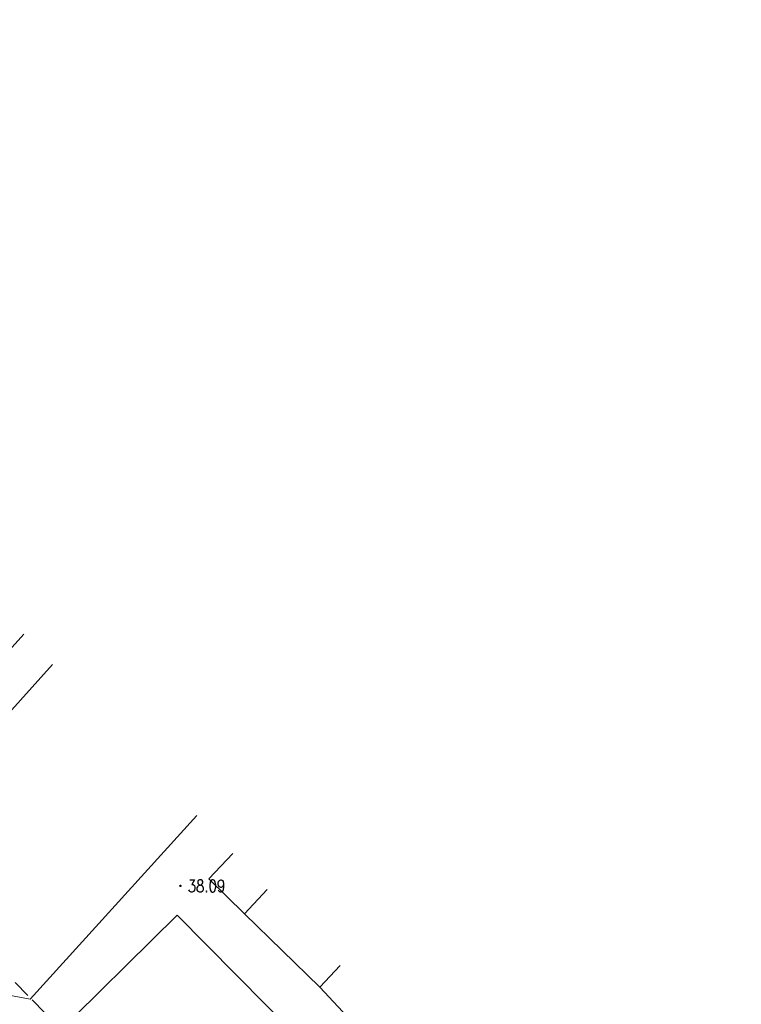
# Model space of a CAD drawing. Extents: x 39508475 to 39522402, y 3783947 to 3795549.
# Tile 276 of 323: x 39520630 to 39520749, y 3789006 to 3789168. Entities that reach past the tile are written whole.
import ezdxf
from ezdxf.enums import TextEntityAlignment as Align

# ---------------------------------------------------------------- set-up
doc = ezdxf.new("R2010")
doc.units = 0
doc.linetypes.add('X0', pattern=[4, 3, -1])
doc.layers.get('0').update_dxf_attribs({"linetype": 'CONTINUOUS'})
for name, color, linetype in [('DMTZ', 3, 'CONTINUOUS'), ('GCD', 1, 'CONTINUOUS'), ('JMD', 6, 'CONTINUOUS')]:
    doc.layers.add(name, color=color, linetype=linetype)
doc.styles.add('HZ', font='rs', dxfattribs={"width": 0.8, "bigfont": 'hztxt'})

# ---------------------------------------------------------------- blocks, each defined once
blk = doc.blocks.new('gc200')
at = {"const_width": 0.2}
blk.add_lwpolyline([(-0.1, 0, 1), (0.1, 0, 1)], format="xyb", close=True, dxfattribs=at)

msp = doc.modelspace()

# ---------------------------------------------------------------- linework, layer by layer
at = {"layer": 'DMTZ', "color": 1, "linetype": 'X0'}
msp.add_lwpolyline([(39520748.88687, 3788880.36315), (39520734.30747, 3788896.42595), (39520719.22679, 3788915.96119), (39520707.50126, 3788929.44867), (39520671.86133, 3788966.48243), (39520651.27572, 3788987.38984), (39520624.87205, 3789014.65529), (39520607.98797, 3789031.33057), (39520592.25448, 3789046.63622), (39520566.91684, 3789073.00371), (39520535.27447, 3789106.22561), (39520511.29712, 3789130.62926), (39520475.67804, 3789167.72162)], dxfattribs=at)
at = {"layer": 'JMD', "linetype": 'Continuous', "lineweight": 0}
for points in [[(39520631.10223, 3789066.81838), (39520599.4668, 3789031.62609), (39520593.85892, 3789036.62806), (39520625.85125, 3789072.32093)], [(39520659.52028, 3789037.03883), (39520632.1688, 3789006.90609), (39520625.9748, 3789008.05009), (39520604.7278, 3789027.23209), (39520635.83043, 3789061.86366)], [(39520671.07975, 3789024.92555), (39520667.33379, 3789020.92444), (39520661.4688, 3789026.64309), (39520665.43199, 3789030.84389)], [(39520683.03195, 3789012.40073), (39520679.7048, 3789008.86209), (39520667.33379, 3789020.92444), (39520671.07975, 3789024.92555)], [(39520635.3289, 3789000.00009), (39520656.2678, 3789020.67109), (39520675.69915, 3789001.01709), (39520674.70766, 3789000.00009)], [(39520687.98405, 3789000.00009), (39520679.7048, 3789008.86209), (39520683.03195, 3789012.40073)]]:
    msp.add_lwpolyline(points, dxfattribs=at)

# ---------------------------------------------------------------- block references
at = {"layer": 'GCD', "linetype": 'Continuous'}
ref = msp.add_blockref('gc200', (39520656.8148, 3789025.49, 38.09), dxfattribs=at)
ref.add_attrib('height', '38.09', dxfattribs={"linetype": 'Continuous', "height": 2, "style": 'HZ', "width": 0.8}).set_placement((39520658.0148, 3789025.49, 38.09), align=Align.MIDDLE_LEFT)

doc.saveas('drawing.dxf')
